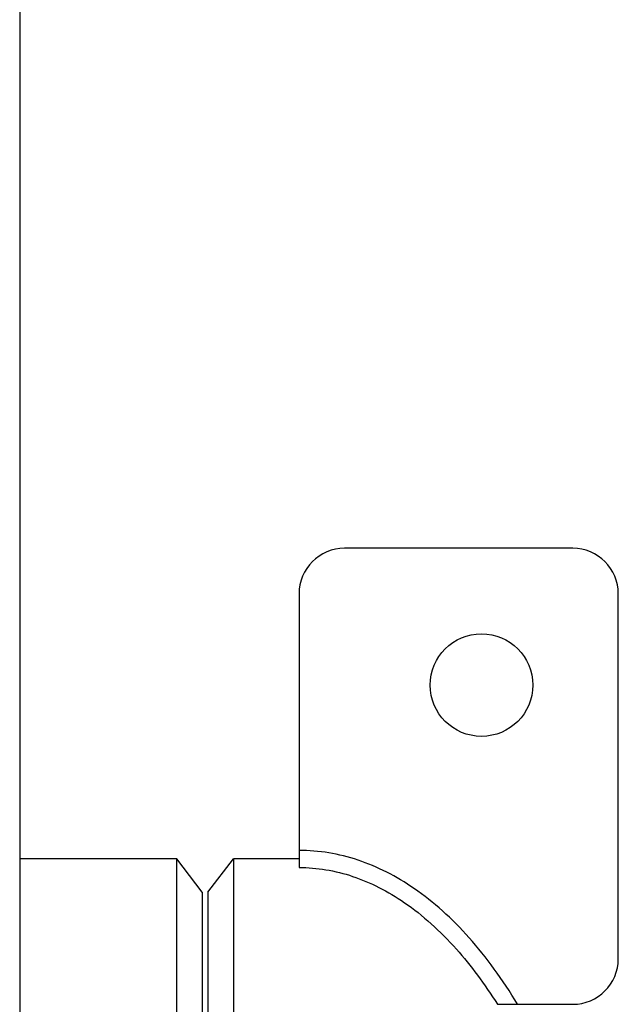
# Model space of a CAD drawing. Header units: inches. Extents: x 24 to 1128, y -94 to 748.
# Tile 443 of 573: x 730 to 744, y 154 to 175. Entities that reach past the tile are written whole.
import ezdxf

# ---------------------------------------------------------------- set-up
doc = ezdxf.new("R2010")
doc.units = ezdxf.units.IN
doc.header["$LTSCALE"] = 32
doc.header["$MEASUREMENT"] = 0
doc.layers.add('Visible (ANSI)', color=7, linetype='Continuous', lineweight=30)

msp = doc.modelspace()

# ---------------------------------------------------------------- linework, layer by layer
at = {"layer": 'Visible (ANSI)'}
for p, q in [((730.38339, 297.50112), (730.38339, 141.63562)), ((742.50839, 163.87612), (737.50839, 163.87612)), ((736.50839, 162.87612), (736.50839, 157.25112)), ((743.50839, 154.87612), (743.50839, 162.87612)), ((736.50839, 157.25112), (736.50839, 156.87612)), ((733.82708, 157.06362), (730.38339, 157.06362)), ((734.38339, 156.33862), (733.82708, 157.06362)), ((733.82708, 139.50112), (733.82708, 157.06362)), ((734.50839, 156.33362), (735.06854, 157.06362)), ((736.50839, 157.06362), (735.06854, 157.06362)), ((735.06854, 157.06362), (735.06854, 131.56362)), ((734.38339, 156.33862), (734.38339, 139.50112)), ((734.50839, 156.33362), (734.50839, 139.50112)), ((740.85796, 153.87612), (741.29792, 153.87612)), ((741.29792, 153.87612), (742.50839, 153.87612))]:
    msp.add_line(p, q, dxfattribs=at)
msp.add_circle((740.50839, 160.87612), 1.125, dxfattribs=at)
for centre, start, end in [((737.50839, 162.87612), 90, 180), ((742.50839, 162.87612), 0, 90), ((742.50839, 154.87612), 270, 0)]:
    msp.add_arc(centre, 1, start, end, dxfattribs=at)
for points, knots in [([(741.29792, 153.87612), (740.97249, 154.41892), (740.61845, 154.90725), (739.86166, 155.7578), (739.45884, 156.12009), (739.03654, 156.41136), (738.64043, 156.68456), (738.22702, 156.89523), (737.37858, 157.17867), (736.94359, 157.25112), (736.50839, 157.25112)], [2.418227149, 2.418227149, 2.418227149, 2.418227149, 2.604857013, 2.604857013, 2.791486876, 2.791486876, 2.791486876, 2.966539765, 2.966539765, 3.141592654, 3.141592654, 3.141592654, 3.141592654]), ([(736.50839, 156.87612), (736.90226, 156.87612), (737.29613, 156.81084), (738.07182, 156.5517), (738.45365, 156.35785), (738.82362, 156.10266), (739.21807, 155.83061), (739.59902, 155.48883), (740.27599, 154.72799), (740.57669, 154.32381), (740.85796, 153.87612)], [-3.141592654, -3.141592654, -3.141592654, -3.141592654, -2.966539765, -2.966539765, -2.791486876, -2.791486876, -2.791486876, -2.604857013, -2.604857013, -2.441381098, -2.441381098, -2.441381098, -2.441381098])]:
    msp.add_open_spline(points, degree=3, knots=knots, dxfattribs=at)

doc.saveas('drawing.dxf')
